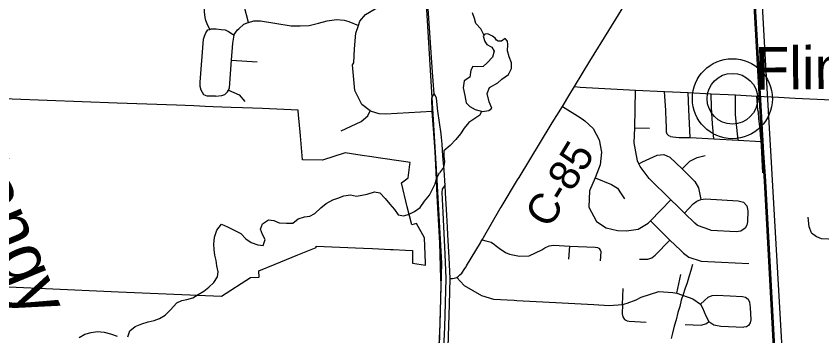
# Model space of a CAD drawing. Extents: x 114604 to 551442, y 316898 to 567001.
# Drawn here: x 197319 to 205237, y 444745 to 447885 of the extents above; entities that cross this region are included whole.
import ezdxf

# ---------------------------------------------------------------- set-up
doc = ezdxf.new("R2010")
doc.units = 0
for name, color, linetype in [('_CIVIL_CONSTRUCTION', 7, 'Continuous'), ('GE_P_Alignment_1000_Bearings', 7, 'Continuous'), ('GE_P_Alignment_1000_Cardinal_Points', 7, 'Continuous'), ('GE_P_Alignment_1000_Stations', 7, 'Continuous'), ('GE_P_Alignment_100_Cardinal_Points', 7, 'Continuous'), ('GE_P_Alignment_100_Stations', 7, 'Continuous'), ('GE_P_Alignment_500_Bearings', 7, 'Continuous'), ('GE_X_Alignment', 7, 'Continuous'), ('MT_X_Edge_Line', 7, 'Continuous'), ('PM_P_Cells', 7, 'Continuous'), ('PM_P_CL_Double_Solid', 7, 'Continuous'), ('PM_X_Dotted_Line', 7, 'Continuous'), ('RD_P_GR_Rt', 7, 'Continuous')]:
    doc.layers.add(name, color=color, linetype=linetype)

msp = doc.modelspace()

# ---------------------------------------------------------------- linework, layer by layer
at = {"layer": 'GE_P_Alignment_1000_Bearings'}
for points in [[(202617.5, 407244), (201635.4, 411995.4), (200547.8, 417287.5), (200373.1, 418053.6), (200322.3, 418360), (200539.5, 423217.6), (200698.7, 427409.5), (200971.1, 433246.5), (201218.2, 438803.9), (201459.3, 443947.7), (201503.1, 445460.4), (201457.1, 446273.6), (201299.4, 448868.6), (201217, 450546.7)], [(205206.5, 438311.1), (205143.4, 439406.9), (205105.5, 440080.1), (205090.1, 440389.2), (205052.4, 441035.1), (205038.8, 441269), (204996, 441976.4), (204970, 442463.9), (204945, 442903.8), (204905.1, 443591.4), (204880.7, 444037.2), (204874.9, 444109.8), (204752.1, 446272.7), (204739.9, 446507), (204687.9, 447398.7), (204519.6, 450390.9)], [(205103.2, 438652.5), (205060.8, 439401.6), (205022, 440105.7), (204993.3, 440609), (204966.9, 441057.5), (204955.5, 441262.3), (204867.6, 442815.9), (204790.7, 444086.1), (204674, 446264), (204655, 446543.2), (204503.6, 449207.8)], [(205115.8, 438653.2), (205073.3, 439402.3), (205034.6, 440106.4), (205005.8, 440609.8), (204979.4, 441058.2), (204968, 441263), (204880.2, 442816.6), (204803.2, 444086.8), (204686.5, 446264.8), (204667.6, 446543.9), (204516.2, 449208.5)]]:
    msp.add_lwpolyline(points, dxfattribs=at)
at = {"layer": 'GE_P_Alignment_1000_Cardinal_Points'}
for p, q in [((203931.1, 446968.6), (203923.6, 447133.7)), ((203943.6, 446693.5), (203931.1, 446968.6)), ((204656.5, 446346.5), (204643.7, 446615)), ((202750.6, 445499.2), (202760.3, 445627.1))]:
    msp.add_line(p, q, dxfattribs=at)
for points in [[(203705, 446938.5), (203704.2, 446959), (203691.7, 447146.1)], [(204643.7, 446615), (204641.7, 446655.3), (204641, 446661.7), (204635.1, 446714.9), (204630.2, 446772.1), (204618.9, 446878.5), (204614, 446942.6), (204608.8, 446962.9), (204599.3, 447099.8)], [(203750.5, 446703), (203731.7, 446709.9), (203716.5, 446727), (203711.5, 446744.8), (203709.7, 446784.2), (203707.6, 446872), (203705, 446938.5)], [(201899, 445689.5), (201934.8, 445678.4), (201988.7, 445665.7), (202019.5, 445642.7), (202027.6, 445636.8), (202064.2, 445607.2), (202128.1, 445564.5), (202167, 445546.8), (202264.3, 445528.8), (202361, 445532.6), (202484.5, 445590.3), (202515.6, 445610.7), (202557.5, 445631), (202603.6, 445637.4), (202760.3, 445627.1), (203009.4, 445617), (203032.4, 445613.3), (203052.7, 445601.8)], [(203062.9, 445483.2), (203067, 445570.9), (203062.4, 445587.5), (203052.7, 445601.8)], [(201649.9, 445318.8), (201721.9, 445238.7), (201891, 445143.4), (202008.8, 445105.6), (202213.6, 445095.1)], [(202213.6, 445095.1), (202239.9, 445093.7), (202684.6, 445071), (202997.5, 445053.6)]]:
    msp.add_lwpolyline(points, dxfattribs=at)
at = {"layer": 'GE_P_Alignment_1000_Stations'}
for points in [[(201427.8, 447122.9), (201411.1, 447333.5), (201366.2, 448010.1), (201318.1, 448860.2), (201280.3, 449494.2), (201244.2, 450121.3)], [(201419.2, 446779.4), (201406.7, 446947.1), (201403.1, 447078.3), (201413.3, 447102), (201427.8, 447122.9)], [(201462.5, 446951.1), (201449.6, 447080), (201439, 447102.9), (201427.8, 447122.9)], [(201499.2, 446691.5), (201496.1, 446727.9), (201462.5, 446951.1)], [(201494.4, 445256.2), (201491, 445309.9), (201481.5, 445659.1), (201455.8, 446120.9), (201447.3, 446354.2), (201436, 446554.1), (201419.2, 446779.4)], [(201557, 445813.7), (201551.3, 445931.4), (201539.3, 446150.1), (201534.7, 446220.5), (201524.7, 446371.3), (201513.3, 446514.5), (201504.6, 446629), (201499.2, 446691.5)], [(201485.4, 442980.1), (201463.1, 443000.9), (201450.8, 443021.7), (201448.6, 443056.6), (201486.8, 443856.9), (201532.6, 444831.9), (201543.9, 445309.4), (201536.1, 445548.1), (201514.1, 445955.1), (201504.7, 446153.8), (201510.3, 446185.1), (201523.4, 446206.4), (201534.7, 446220.5)], [(201532.6, 443854.6), (201534.3, 443978.1), (201556.8, 444428.6), (201577.8, 445051.8), (201585.3, 445308.2), (201575.2, 445514.9), (201560.5, 445738.7), (201557, 445813.7)], [(201423.6, 443330.5), (201427.2, 443463.6), (201432.1, 443859.7), (201458.6, 444301.8), (201484.7, 444861.1), (201495.1, 445245.4), (201494.4, 445256.2)]]:
    msp.add_lwpolyline(points, dxfattribs=at)
at = {"layer": 'GE_P_Alignment_100_Cardinal_Points'}
for p, q in [((199435.1, 447453.2), (199688.6, 447435.6)), ((203398.3, 446788.1), (203544.3, 446783.9)), ((203812.9, 445165.6), (203850.8, 445346.9)), ((203277.6, 445054.7), (203285.9, 445212.1))]:
    msp.add_line(p, q, dxfattribs=at)
for points in [[(199220.8, 447754.7), (199195.1, 447810.2), (199182.8, 447840.8), (199175.7, 447870.3), (199171.4, 447926.7), (199174.1, 447995), (199204.1, 448235.5)], [(199602.5, 447823.7), (199558.3, 447986.7), (199550.9, 448022.4), (199545.3, 448095.4), (199547.8, 448209.6)], [(201406.7, 446947.1), (200948.9, 446920.6), (200887.4, 446924.6), (200810, 446948), (200797.4, 446955.1), (200716.7, 447016.4), (200646.6, 447154.4), (200624.7, 447405.5), (200636.3, 447424.9), (200643.5, 447562.1), (200657.2, 447718.3), (200681.9, 447792.3), (200695.8, 447833.8), (200751.5, 447899.6), (200847.2, 447956.2), (200931.8, 447984.7), (201010.4, 447989.7), (201366.2, 448010.1)], [(199460, 447698.9), (199460.9, 447704.6), (199495.2, 447749.3), (199507.4, 447760.4), (199556.3, 447805.1), (199597.8, 447822.5), (199602.5, 447823.7), (199654.5, 447837), (199721.8, 447837.9), (200022.6, 447788.4), (200109.6, 447790.2), (200198.3, 447794.3), (200289.3, 447814.2), (200374.8, 447839.7), (200468, 447851.1), (200540.9, 447845.4), (200589.5, 447832.1), (200681.9, 447792.3)], [(199278.8, 447099.5), (199196, 447098.6), (199165, 447113.5), (199150.2, 447134.9), (199137.9, 447156.7), (199126.8, 447193.7), (199126.2, 447235.7), (199161.1, 447658.2), (199170.4, 447689.7), (199183.7, 447722.1), (199203.5, 447749.2), (199220.8, 447754.7), (199235.8, 447759.4), (199284, 447759), (199334.8, 447754.5), (199372.1, 447749.7), (199405.5, 447734.7), (199460, 447698.9)], [(199278.8, 447099.5), (199341.5, 447104.5), (199369.3, 447116.4), (199397.1, 447142.2), (199404.8, 447158.5), (199415.8, 447182), (199435.1, 447453.2), (199446.9, 447617.8), (199460, 447698.9)], [(199404.8, 447158.5), (199510, 447113.6), (199565.7, 447046.3)], [(204135.5, 445784.9), (204014.3, 445829.4), (203989.3, 445850.8), (203886.9, 445951.7), (203817.1, 446018.1), (203753.6, 446080.2), (203538.5, 446290.2), (203451.9, 446408), (203438.1, 446434.7), (203425.9, 446462.9), (203392.5, 446640.2), (203398.3, 446788.1), (203407.1, 447159)], [(204173.7, 446680.5), (204163.1, 446827.4), (204153.6, 446987.4), (204149.3, 447123.2)], [(204414.6, 446668.1), (204389.1, 446914.6), (204388.8, 447110.8)], [(202686.5, 446997.4), (202862.4, 446888.9), (202895.6, 446866.1), (202906.9, 446855.9)], [(200511.6, 446758.1), (200708.7, 446850.3), (200774.3, 446907.1), (200797.4, 446955.1)], [(202906.9, 446855.9), (202989.2, 446781.3), (203049.6, 446670.4), (203072.4, 446548.2), (203057.6, 446424.8), (203009.9, 446296.9), (202954.4, 446168.3), (202947.2, 446008.3), (203022.3, 445866.9), (203118.6, 445804.8), (203230.2, 445779.3), (203317.6, 445775.3), (203430.9, 445793.9), (203529.1, 445851.2), (203553.5, 445874), (203753.6, 446080.2)], [(203750.5, 446703), (203773.3, 446698.5), (203832.1, 446692.6), (203943.6, 446693.5), (204173.7, 446680.5), (204414.6, 446668.1), (204641.7, 446655.3)], [(203438.1, 446434.7), (203475.3, 446453.9), (203617.4, 446518.2), (203682.6, 446525.8), (203742.3, 446498.5), (203862.6, 446384.8), (203987.6, 446261.5), (204023, 446198.2), (204047, 446085)], [(203862.6, 446384.8), (203939.1, 446462.1), (204010.6, 446496.2), (204091.5, 446516.1)], [(203009.9, 446296.9), (203170.4, 446230.1), (203227.3, 446194.2), (203265.7, 446138.8), (203296.2, 446090.7)], [(203886.9, 445951.7), (203973.5, 446041.2), (204007, 446068.6), (204047, 446085), (204092.4, 446089.4), (204416, 446072.9), (204465.2, 446058.9), (204500.1, 446021.6), (204510.9, 445971.6), (204506.4, 445865.1), (204499.5, 445831.6), (204482.6, 445801.9)], [(205134.8, 445758.4), (205111.4, 445816), (205102.8, 445909.5)], [(203553.5, 445874), (203741.7, 445684.3), (203846.4, 445585.7), (203876.2, 445556.9), (203928.7, 445517.5), (204049.5, 445479.7), (204249.9, 445469.1), (204518.4, 445456.2)], [(204482.6, 445801.9), (204441.8, 445774.7), (204393.3, 445767.5), (204150, 445779.6), (204135.5, 445784.9)], [(205134.8, 445758.4), (205183.4, 445719.7), (205230.4, 445701.6), (205302.6, 445698.9), (205537.7, 445687.3), (205660.1, 445679.7), (205808.5, 445674.9), (206378, 445643.9), (206887.3, 445619.7)], [(203443.4, 445499.8), (203526.1, 445500), (203566.6, 445510.4), (203598.3, 445537.6), (203741.7, 445684.3)], [(202997.5, 445053.6), (203147.5, 445045.2), (203277.6, 445054.7), (203323.7, 445066.7), (203410.7, 445100.3), (203460.6, 445126.9), (203633.9, 445179.8), (203771.9, 445171.9), (203812.9, 445165.6), (203967.7, 445107.5), (204044.8, 445056.9), (204064.8, 445020.2), (204095.7, 444943.3), (204125.3, 444886.8), (204174.9, 444854.4), (204244.2, 444840.5), (204470.7, 444830.9)], [(204044.8, 445056.9), (204084.1, 445093.9), (204120.9, 445125.7), (204159.2, 445142.8), (204201, 445145.9), (204334.7, 445138.4), (204455.4, 445132.8), (204486.6, 445125.5), (204512, 445105.8), (204526.9, 445077.5), (204533, 445022.6), (204539.4, 444902.1), (204533.2, 444872.8), (204515.7, 444848.5), (204495, 444835.3), (204470.7, 444830.9)], [(203277.6, 445054.7), (203273.1, 444960.6), (203279.9, 444931), (203298.1, 444906.6), (203325, 444891.8), (203343, 444889.1), (203510, 444878.7)], [(203895, 444855.8), (204050.1, 444850.6), (204102.8, 444868.1), (204125.3, 444886.8)]]:
    msp.add_lwpolyline(points, dxfattribs=at)
at = {"layer": 'GE_P_Alignment_100_Stations'}
msp.add_lwpolyline([(196887.1, 445241.8), (198325.2, 445179.1), (199337.3, 445134.8), (199622.2, 445319.9), (199706.3, 445320.8), (199704.1, 445383.1), (199865.7, 445448.7), (200086.5, 445539.6), (200266.7, 445612.6), (200267.1, 445627.1), (200732.8, 445605.8), (200822.2, 445601.7), (200996.4, 445593.7), (201024.7, 445592.3), (201145.2, 445586.8), (201215.3, 445583.5), (201212.9, 445460.7), (201341.3, 445439.9), (201341.2, 445461.4), (201332.9, 445708.1), (201253.6, 445847.5), (201206.4, 445834.7), (201163.2, 446010.8), (201107, 446248.7), (201170.9, 446297.2), (201187.5, 446427), (201190.1, 446447.2), (201124.7, 446456.9), (200877.9, 446493.6), (200815.7, 446502.8), (200720.7, 446516.9), (200615.6, 446532.6), (200551.7, 446542), (200329.8, 446471.1), (200133.7, 446472.7), (200112.8, 446710.4), (200100.5, 446850.3), (200095.1, 446912), (200091.7, 446960.3), (199741.5, 446976.5), (199543.8, 446984.2), (199433.1, 446988.5), (199339.8, 446992.2), (199256.6, 446995.4), (199176, 446998.6), (199063.5, 447003), (198896.3, 447009.5), (198311.8, 447031.4), (196245.1, 447108.9)], dxfattribs=at)
at = {"layer": 'GE_P_Alignment_500_Bearings'}
for p, q in [((202084.6, 446009.8), (202247.4, 446278.3)), ((201881.2, 445659.8), (201886.3, 445668.3)), ((201585.3, 445308.2), (201606.7, 445310))]:
    msp.add_line(p, q, dxfattribs=at)
for points in [[(202631.6, 446909), (202686.5, 446997.4), (202761.1, 447117.7), (202806.6, 447192.7), (202955.8, 447442.9), (203144.7, 447744.6), (203524.8, 448362.8), (203708.3, 448663.7), (203971.1, 449114.3), (204277.6, 449640.1)], [(202806.6, 447192.7), (202861, 447188.7), (203407.1, 447159), (203691.7, 447146.1), (203923.6, 447133.7), (204149.3, 447123.2), (204315.3, 447114.6), (204388.8, 447110.8)], [(204388.8, 447110.8), (204599.3, 447099.8), (204810.9, 447088.5)], [(204810.9, 447088.5), (204974.9, 447079.7), (205913.3, 447035.7), (205975.8, 447034.5), (206091.3, 447026.6), (206677.6, 446990.9), (206845.2, 446983.4), (207700.9, 446933.6), (208391.6, 446901.7), (208521.2, 446893.7), (209487.3, 446847.3), (209867.8, 446831.1), (210306.3, 446811.4), (210600.4, 446796), (210894.6, 446783.3), (211194.1, 446763.8), (211263, 446763), (211312.9, 446753.9), (211368.4, 446734.1), (211403.5, 446718.1), (211456.4, 446686.1), (211589.3, 446590), (211635.5, 446564.6)], [(202576.6, 446819.7), (202604.1, 446864.8), (202631.6, 446909)], [(202247.4, 446278.3), (202260.9, 446300.7), (202576.6, 446819.7)], [(201886.3, 445668.3), (201899, 445689.5), (201905, 445699.8), (201910.9, 445710.2), (202076.5, 445996.4), (202084.6, 446009.8)], [(201729.1, 445408.1), (201740.1, 445424.7), (201744.3, 445431.6), (201746, 445434.5), (201881.2, 445659.8)], [(201665.3, 445331.5), (201680.7, 445344.2), (201698.8, 445362.5), (201729.1, 445408.1)], [(201606.7, 445310), (201623.8, 445311.5), (201649.9, 445318.8), (201665.3, 445331.5)]]:
    msp.add_lwpolyline(points, dxfattribs=at)
at = {"layer": 'GE_X_Alignment'}
for radius in [392.9, 249]:
    msp.add_circle((204357.6, 447074.1), radius, dxfattribs=at)
at = {"layer": 'MT_X_Edge_Line'}
for points in [[(201973.3, 447701.6), (201960.1, 447707.6), (201948.8, 447710.3), (201935.6, 447709.3), (201923.4, 447706.4), (201916.9, 447702.6), (201909.4, 447687.5)], [(201909.4, 447687.5), (201925.5, 447635.4), (201945.5, 447607.4), (201993.5, 447581.4), (202017.6, 447541.3), (201999.7, 447483.2), (201947.8, 447427), (201909.9, 447390.9), (201853.9, 447386.9), (201808, 447390.9), (201786.1, 447354.8), (201776.2, 447286.6), (201720.3, 447250.5), (201710.4, 447182.4), (201728.5, 447106.2), (201742.6, 447032.1), (201776.7, 446998), (201830.7, 446968), (201902.6, 446950), (201964.5, 446958.1), (201992.5, 446982.1), (201968.4, 447042.2), (201946.3, 447126.4), (201972.2, 447184.5), (202054, 447230.7), (202091.9, 447266.8), (202155.8, 447310.9), (202187.7, 447369), (202185.6, 447425.2), (202165.5, 447485.3), (202147.4, 447545.4), (202151.3, 447607.5), (202147.3, 447639.6), (202125.3, 447663.6), (202089.3, 447637.5), (202056.5, 447640.6), (202040.4, 447649.9), (202025.3, 447669.6), (201999.3, 447687.6), (201973.3, 447701.6)]]:
    msp.add_lwpolyline(points, dxfattribs=at)
at = {"layer": 'PM_P_Cells'}
for points in [[(201915.8, 447700.3), (201885.3, 447761.7), (201835.3, 447811.7), (201823.2, 447861.8), (201805.1, 447917.9)], [(201892.2, 446952.6), (201876.7, 446911.9), (201816.8, 446873.8), (201766.9, 446839.7), (201721.1, 446785.6), (201685.2, 446729.4), (201639.3, 446673.3), (201583.5, 446613.1), (201521.6, 446563), (201521.7, 446508.9), (201527.8, 446454.8), (201517.9, 446398.6), (201480.4, 446347.3)], [(198417.1, 444735.3), (198435.5, 444793.3), (198489.8, 444839), (198554, 444864.6), (198616.2, 444882.2), (198676.3, 444895.8), (198728.4, 444917.5), (198782.7, 444949.2), (198835, 445000.9), (198897.5, 445068.6), (198947.7, 445092.3), (198997.8, 445104), (199053.9, 445119.6), (199108.1, 445151.3), (199162.4, 445185), (199212.6, 445222.7), (199263, 445270.5), (199297.3, 445324.4), (199303.6, 445374.5), (199292, 445434.7), (199284.3, 445485), (199272.6, 445539.2), (199265, 445593.4), (199263.3, 445645.6), (199267.7, 445715.8), (199290.2, 445783.8), (199336.5, 445841.6), (199396.4, 445815.1), (199460.3, 445782.5), (199526.1, 445751.9), (199575.8, 445697.4), (199629.6, 445660.9), (199693.5, 445638.3), (199747.5, 445631.9), (199765.9, 445691.9), (199740.2, 445742.3), (199720.5, 445794.6), (199740.8, 445846.6), (199799.1, 445884.3), (199851.1, 445877.8), (199903, 445855.4), (199977, 445850.8), (200037, 445850.4), (200091.4, 445896.1), (200153.5, 445913.7), (200205.6, 445921.3), (200255.8, 445947), (200314.2, 446002.7), (200364.4, 446044.5), (200430.7, 446082.1), (200480.9, 446097.8), (200539, 446121.4), (200603.1, 446130.9), (200663.1, 446116.5), (200717.2, 446126.1), (200769.3, 446137.7), (200841.5, 446161.2), (200893.4, 446150.8), (200945.1, 446094.3), (200992.8, 446037.7), (201036.5, 445985.3), (201072.2, 445934.8), (201128.2, 445924.4), (201182.3, 445940), (201232.5, 445967.7), (201288.8, 446007.4), (201333.2, 446069.3), (201379.6, 446127.1), (201412, 446187), (201436.3, 446239), (201448.7, 446291.1), (201480.4, 446347.3)], [(203965.1, 445445.7), (203948.7, 445387.6), (203934.4, 445335.6), (203911.9, 445267.6), (203889.5, 445205.5), (203873.2, 445151.5), (203854.8, 445097.5), (203840.4, 445035.4), (203822, 444973.4), (203803.6, 444903.3), (203785.2, 444841.3), (203768.8, 444773.2), (203756.4, 444719.1)], [(197936.8, 444728.9), (197995, 444762.5), (198055.1, 444778.1), (198119.3, 444787.7), (198185.3, 444783.2), (198245.2, 444766.6), (198313.1, 444744.1)]]:
    msp.add_lwpolyline(points, dxfattribs=at)
at = {"layer": 'PM_X_Dotted_Line'}
msp.add_line((204357.6, 447074.1), (204357.6, 447074.1), dxfattribs=at)

# ---------------------------------------------------------------- texts
at = {"layer": '_CIVIL_CONSTRUCTION'}
msp.add_text('Flint', height=417.01, rotation=0.41389, dxfattribs=at).set_placement((204577.6, 447163.2))
at = {"layer": 'PM_P_CL_Double_Solid'}
msp.add_text('C-85', height=300.01, rotation=58.68936, dxfattribs=at).set_placement((202560, 445788.7))
at = {"layer": 'RD_P_GR_Rt'}
msp.add_text('Olentangy', height=499.98, rotation=292.41939, dxfattribs=at).set_placement((196239.3, 447711.6))

doc.saveas('drawing.dxf')
